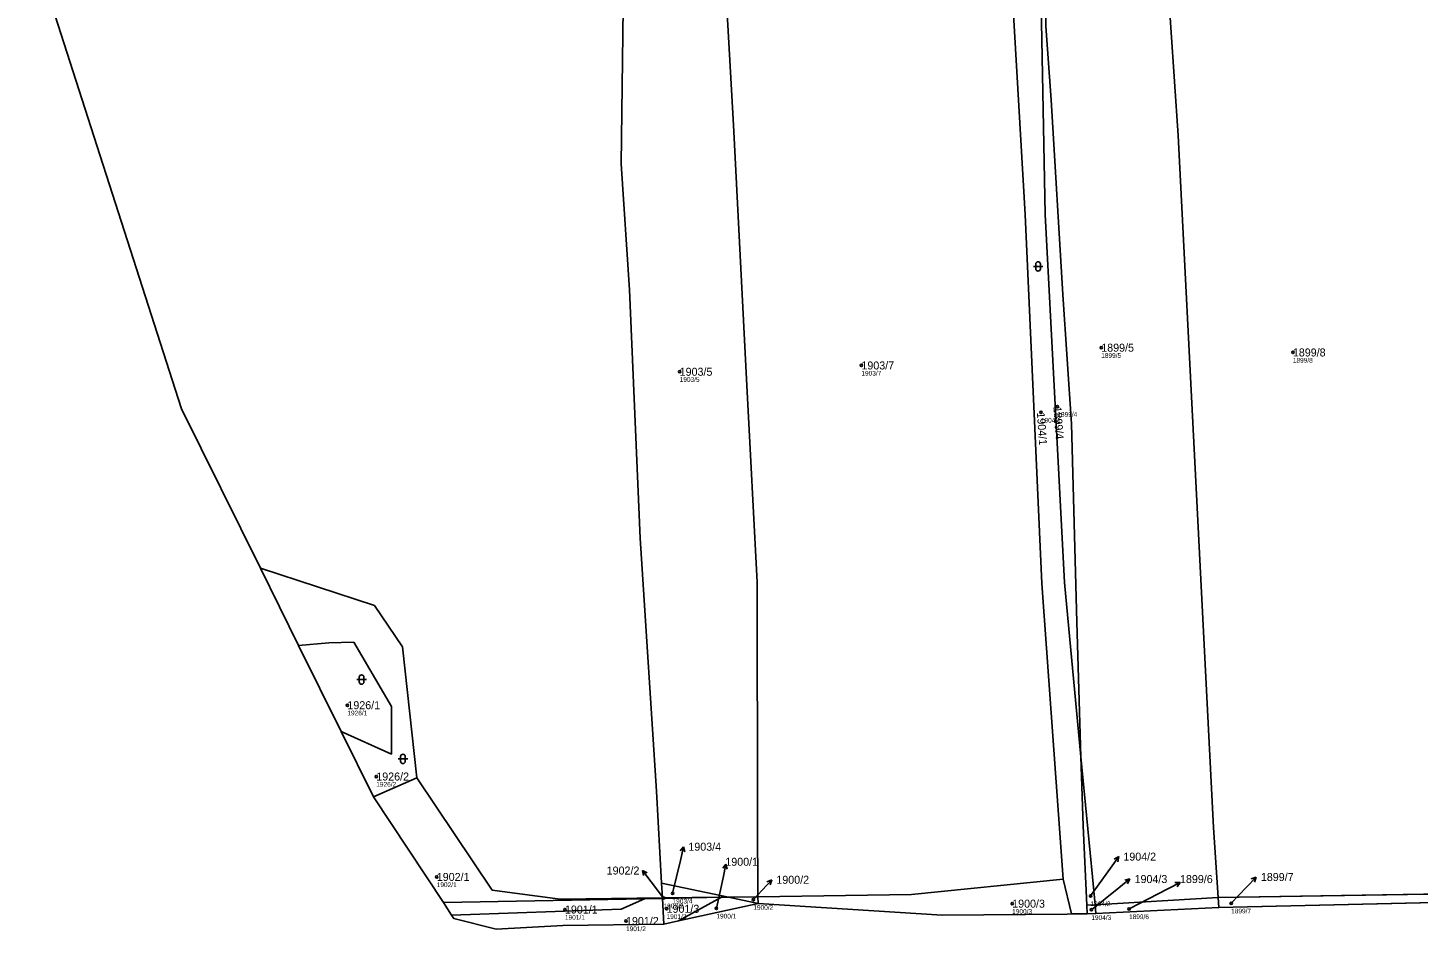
# Model space of a CAD drawing. Extents: x -762274 to -759271, y -1061928 to -1059060.
# Drawn here: x -761316.5 to -761021.1, y -1061900.2 to -1061708.2 of the extents above; entities that cross this region are included whole.
import ezdxf

# ---------------------------------------------------------------- set-up
doc = ezdxf.new("R2010")
doc.units = 0
for name, color, linetype in [('Definiční body', 7, 'Continuous'), ('Hranice parcel', 7, 'Continuous'), ('Parcelní čísla', 7, 'Continuous'), ('Polygon ku', 7, 'Continuous'), ('Polygon parcely', 7, 'Continuous'), ('Pop  PČ popisy', 7, 'Continuous'), ('Značky kultur', 7, 'Continuous')]:
    doc.layers.add(name, color=color, linetype=linetype)

msp = doc.modelspace()

# ---------------------------------------------------------------- linework, layer by layer
at = {"layer": 'Definiční body'}
for centre in [(-761088.47, -1061776.16), (-761047.76, -1061777.17), (-761139.42, -1061779.93), (-761178.03, -1061781.27), (-761101.29, -1061789.91), (-761097.79, -1061788.68), (-761248.62, -1061852.13), (-761242.48, -1061867.28), (-761229.63, -1061888.62), (-761181.45, -1061893.12), (-761179.54, -1061892.1), (-761162.38, -1061893.44), (-761090.75, -1061892.67), (-761202.4, -1061895.55), (-761180.81, -1061895.39), (-761170.22, -1061895.29), (-761107.39, -1061894.3), (-761090.57, -1061895.6), (-761082.57, -1061895.42), (-761060.87, -1061894.2), (-761189.43, -1061897.98)]:
    msp.add_circle(centre, 0.25, dxfattribs=at)
at = {"layer": 'Hranice parcel'}
for p, q in [((-761267.1, -1061823.02), (-761258.98, -1061839.43)), ((-761258.98, -1061839.43), (-761249.94, -1061857.7)), ((-761249.94, -1061857.7), (-761243.06, -1061871.62)), ((-761233.9, -1061867.56), (-761243.06, -1061871.62)), ((-761243.06, -1061871.62), (-761228.22, -1061894.08)), ((-761181.71, -1061893.08), (-761181.88, -1061889.92)), ((-761167.65, -1061892.92), (-761181.88, -1061889.92)), ((-761094.82, -1061896.49), (-761096.54, -1061889.08)), ((-761181.7, -1061893.19), (-761185.51, -1061893.26)), ((-761169.16, -1061892.94), (-761181.71, -1061893.08)), ((-761181.7, -1061893.19), (-761181.71, -1061893.08)), ((-761169.16, -1061892.94), (-761181.7, -1061893.19)), ((-761181.41, -1061898.63), (-761181.7, -1061893.19)), ((-761169.16, -1061892.94), (-761178.26, -1061897.94)), ((-761167.65, -1061892.92), (-761169.16, -1061892.94)), ((-761161.39, -1061892.83), (-761167.65, -1061892.92)), ((-761161.38, -1061894.24), (-761167.65, -1061892.92)), ((-761161.38, -1061894.24), (-761161.39, -1061892.83)), ((-761089.79, -1061894.52), (-761063.66, -1061892.96)), ((-761002.51, -1061892.03), (-761063.66, -1061892.96)), ((-761063.52, -1061895.09), (-761063.66, -1061892.96)), ((-761185.51, -1061893.26), (-761228.22, -1061894.08)), ((-761228.22, -1061894.08), (-761226.49, -1061896.71)), ((-761178.26, -1061897.94), (-761161.38, -1061894.24)), ((-761091.56, -1061894.63), (-761089.79, -1061894.52)), ((-761091.47, -1061896.46), (-761091.56, -1061894.63)), ((-761089.79, -1061894.52), (-761089.62, -1061896.37)), ((-761089.62, -1061896.37), (-761063.52, -1061895.09)), ((-761063.52, -1061895.09), (-761002.45, -1061893.72)), ((-761226.49, -1061896.71), (-761226.02, -1061897.42)), ((-761181.41, -1061898.63), (-761178.26, -1061897.94)), ((-761095.71, -1061896.5), (-761094.82, -1061896.49)), ((-761094.82, -1061896.49), (-761091.47, -1061896.46)), ((-761091.47, -1061896.46), (-761089.62, -1061896.37))]:
    msp.add_line(p, q, dxfattribs=at)
for points in [[(-761063.66, -1061892.96), (-761064.63, -1061878.08), (-761072.16, -1061731.07), (-761074.46, -1061696.59), (-761071.98, -1061668.91), (-761059.98, -1061620.55), (-761058.89, -1061612.82), (-761058.32, -1061607.61)], [(-761313.39, -1061653.52), (-761316.51, -1061687.51), (-761283.85, -1061789.16), (-761267.1, -1061823.02)], [(-761092.78, -1061863.12), (-761093.63, -1061834.46), (-761094.76, -1061792.37), (-761096.61, -1061764.83), (-761099.12, -1061723.49), (-761100.25, -1061707.86), (-761099.69, -1061677.16), (-761099.41, -1061656.22)], [(-761102.05, -1061658.62), (-761100.39, -1061747.85), (-761096.31, -1061826.04), (-761092.78, -1061863.12)], [(-761096.54, -1061889.08), (-761101.11, -1061826.24), (-761104.6, -1061747.82), (-761109.61, -1061662.7)], [(-761161.39, -1061892.83), (-761161.51, -1061876.46), (-761161.57, -1061826.01), (-761163.76, -1061784.16), (-761166.56, -1061728.9), (-761168.43, -1061696.31)], [(-761181.88, -1061889.92), (-761182.93, -1061870.4), (-761186.4, -1061816.61), (-761188.71, -1061763.85), (-761190.47, -1061737.09), (-761190.05, -1061704.07)], [(-761267.1, -1061823.02), (-761242.87, -1061830.97), (-761236.94, -1061839.7), (-761233.9, -1061867.56)], [(-761249.94, -1061857.7), (-761239.25, -1061862.51), (-761239.25, -1061852.4), (-761247.28, -1061838.73), (-761252.56, -1061838.88), (-761258.98, -1061839.43)], [(-761091.56, -1061894.63), (-761092.34, -1061877.75), (-761092.78, -1061863.12)], [(-761092.78, -1061863.12), (-761090.35, -1061888.58), (-761089.79, -1061894.52)], [(-761181.71, -1061893.08), (-761203.45, -1061893.32), (-761217.86, -1061891.4), (-761233.9, -1061867.56)], [(-761096.54, -1061889.08), (-761128.75, -1061892.38), (-761161.39, -1061892.83)], [(-761226.49, -1061896.71), (-761190.44, -1061895.49), (-761185.51, -1061893.26)], [(-761161.38, -1061894.24), (-761122.29, -1061896.72), (-761095.71, -1061896.5)], [(-761226.02, -1061897.42), (-761217, -1061899.73), (-761202.86, -1061898.92), (-761181.41, -1061898.63)]]:
    msp.add_lwpolyline(points, dxfattribs=at)
at = {"layer": 'Polygon ku'}
msp.add_lwpolyline([(-761316.51, -1061687.51), (-761283.85, -1061789.16), (-761267.1, -1061823.02), (-761258.98, -1061839.43), (-761249.94, -1061857.7), (-761243.06, -1061871.62), (-761228.22, -1061894.08), (-761226.49, -1061896.71), (-761226.02, -1061897.42), (-761217, -1061899.73), (-761202.86, -1061898.92), (-761181.41, -1061898.63), (-761178.26, -1061897.94), (-761161.38, -1061894.24), (-761122.29, -1061896.72), (-761095.71, -1061896.5), (-761094.82, -1061896.49), (-761091.47, -1061896.46), (-761089.62, -1061896.37), (-761063.52, -1061895.09), (-761002.45, -1061893.72)], dxfattribs=at)
at = {"layer": 'Polygon parcely'}
for points in [[(-761044.12, -1061559.27), (-761045.1, -1061566.4), (-761047.31, -1061587.52), (-761058.32, -1061607.61), (-761058.89, -1061612.82), (-761059.98, -1061620.55), (-761071.98, -1061668.91), (-761074.46, -1061696.59), (-761072.16, -1061731.07), (-761064.63, -1061878.08), (-761063.66, -1061892.96), (-761002.51, -1061892.03), (-761004.08, -1061850.42), (-761009.96, -1061748.2), (-761013.74, -1061695.3), (-761012.97, -1061642.53), (-761006.53, -1061588.18), (-761002.76, -1061560.28), (-760991.76, -1061492.45), (-760988.08, -1061451.3), (-761035.65, -1061522.1)], [(-761242.87, -1061830.97), (-761236.94, -1061839.7), (-761233.9, -1061867.56), (-761217.86, -1061891.4), (-761203.45, -1061893.32), (-761181.71, -1061893.08), (-761181.88, -1061889.92), (-761182.93, -1061870.4), (-761186.4, -1061816.61), (-761188.71, -1061763.85), (-761190.47, -1061737.09), (-761190.05, -1061704.07), (-761190.2, -1061698.33), (-761191.06, -1061690.17), (-761194.21, -1061690.4), (-761194.56, -1061685.89), (-761210.5, -1061606.43), (-761255.24, -1061627.95), (-761313.39, -1061653.52), (-761316.51, -1061687.51), (-761283.85, -1061789.16), (-761267.1, -1061823.02)], [(-761064.63, -1061878.08), (-761072.16, -1061731.07), (-761074.46, -1061696.59), (-761071.98, -1061668.91), (-761059.98, -1061620.55), (-761058.89, -1061612.82), (-761058.32, -1061607.61), (-761066.78, -1061623.04), (-761086.58, -1061644.57), (-761099.41, -1061656.22), (-761099.69, -1061677.16), (-761100.25, -1061707.86), (-761099.12, -1061723.49), (-761096.61, -1061764.83), (-761094.76, -1061792.37), (-761093.63, -1061834.46), (-761092.78, -1061863.12), (-761090.35, -1061888.58), (-761089.79, -1061894.52), (-761063.66, -1061892.96)], [(-761100.39, -1061747.85), (-761096.31, -1061826.04), (-761092.78, -1061863.12), (-761093.63, -1061834.46), (-761094.76, -1061792.37), (-761096.61, -1061764.83), (-761099.12, -1061723.49), (-761100.25, -1061707.86), (-761099.69, -1061677.16), (-761099.41, -1061656.22), (-761102.05, -1061658.62)], [(-761091.56, -1061894.63), (-761092.34, -1061877.75), (-761092.78, -1061863.12), (-761096.31, -1061826.04), (-761100.39, -1061747.85), (-761102.05, -1061658.62), (-761109.61, -1061662.7), (-761104.6, -1061747.82), (-761101.11, -1061826.24), (-761096.54, -1061889.08), (-761094.82, -1061896.49), (-761091.47, -1061896.46)], [(-761101.11, -1061826.24), (-761104.6, -1061747.82), (-761109.61, -1061662.7), (-761135.97, -1061682.75), (-761163.12, -1061694.43), (-761168.43, -1061696.31), (-761166.56, -1061728.9), (-761163.76, -1061784.16), (-761161.57, -1061826.01), (-761161.51, -1061876.46), (-761161.39, -1061892.83), (-761128.75, -1061892.38), (-761096.54, -1061889.08)], [(-761161.39, -1061892.83), (-761161.51, -1061876.46), (-761161.57, -1061826.01), (-761163.76, -1061784.16), (-761166.56, -1061728.9), (-761168.43, -1061696.31), (-761190.05, -1061704.07), (-761190.47, -1061737.09), (-761188.71, -1061763.85), (-761186.4, -1061816.61), (-761182.93, -1061870.4), (-761181.88, -1061889.92), (-761167.65, -1061892.92)], [(-761243.06, -1061871.62), (-761233.9, -1061867.56), (-761236.94, -1061839.7), (-761242.87, -1061830.97), (-761267.1, -1061823.02), (-761258.98, -1061839.43), (-761252.56, -1061838.88), (-761247.28, -1061838.73), (-761239.25, -1061852.4), (-761239.25, -1061862.51), (-761249.94, -1061857.7)], [(-761247.28, -1061838.73), (-761252.56, -1061838.88), (-761258.98, -1061839.43), (-761249.94, -1061857.7), (-761239.25, -1061862.51), (-761239.25, -1061852.4)], [(-761089.79, -1061894.52), (-761090.35, -1061888.58), (-761092.78, -1061863.12), (-761092.34, -1061877.75), (-761091.56, -1061894.63)], [(-761243.06, -1061871.62), (-761228.22, -1061894.08), (-761185.51, -1061893.26), (-761181.7, -1061893.19), (-761181.71, -1061893.08), (-761203.45, -1061893.32), (-761217.86, -1061891.4), (-761233.9, -1061867.56)], [(-761167.65, -1061892.92), (-761181.88, -1061889.92), (-761181.71, -1061893.08), (-761169.16, -1061892.94)], [(-761094.82, -1061896.49), (-761096.54, -1061889.08), (-761128.75, -1061892.38), (-761161.39, -1061892.83), (-761161.38, -1061894.24), (-761122.29, -1061896.72), (-761095.71, -1061896.5)], [(-761181.41, -1061898.63), (-761181.7, -1061893.19), (-761185.51, -1061893.26), (-761190.44, -1061895.49), (-761226.49, -1061896.71), (-761226.02, -1061897.42), (-761217, -1061899.73), (-761202.86, -1061898.92)], [(-761169.16, -1061892.94), (-761181.71, -1061893.08), (-761181.7, -1061893.19)], [(-761178.26, -1061897.94), (-761169.16, -1061892.94), (-761181.7, -1061893.19), (-761181.41, -1061898.63)], [(-761161.38, -1061894.24), (-761167.65, -1061892.92), (-761169.16, -1061892.94), (-761178.26, -1061897.94)], [(-761161.39, -1061892.83), (-761167.65, -1061892.92), (-761161.38, -1061894.24)], [(-761089.79, -1061894.52), (-761089.62, -1061896.37), (-761063.52, -1061895.09), (-761063.66, -1061892.96)], [(-761002.45, -1061893.72), (-761002.51, -1061892.03), (-761063.66, -1061892.96), (-761063.52, -1061895.09)], [(-761226.49, -1061896.71), (-761190.44, -1061895.49), (-761185.51, -1061893.26), (-761228.22, -1061894.08)], [(-761089.62, -1061896.37), (-761089.79, -1061894.52), (-761091.56, -1061894.63), (-761091.47, -1061896.46)]]:
    msp.add_lwpolyline(points, close=True, dxfattribs=at)
at = {"layer": 'Pop  PČ popisy'}
for p, q in [((-761177.2, -1061882.2), (-761177.92, -1061883.06)), ((-761177.88, -1061885.12), (-761177.2, -1061882.2)), ((-761177.2, -1061882.2), (-761176.94, -1061883.28)), ((-761086.51, -1061886.74), (-761084.75, -1061884.31)), ((-761084.75, -1061884.31), (-761085.74, -1061884.83)), ((-761084.75, -1061884.31), (-761084.93, -1061885.42)), ((-761184.11, -1061889.64), (-761185.92, -1061887.24)), ((-761185.92, -1061887.24), (-761184.91, -1061887.74)), ((-761185.92, -1061887.24), (-761185.71, -1061888.34)), ((-761179.54, -1061892.1), (-761177.88, -1061885.12)), ((-761168.2, -1061885.91), (-761168.89, -1061886.78)), ((-761168.82, -1061888.84), (-761168.2, -1061885.91)), ((-761168.2, -1061885.91), (-761167.91, -1061886.99)), ((-761090.75, -1061892.67), (-761086.51, -1061886.74)), ((-761181.45, -1061893.12), (-761184.11, -1061889.64)), ((-761170.22, -1061895.29), (-761168.82, -1061888.84)), ((-761160.52, -1061891.43), (-761158.47, -1061889.24)), ((-761158.47, -1061889.24), (-761159.52, -1061889.63)), ((-761158.47, -1061889.24), (-761158.79, -1061890.31)), ((-761084.73, -1061890.94), (-761082.4, -1061889.05)), ((-761082.4, -1061889.05), (-761083.49, -1061889.29)), ((-761082.4, -1061889.05), (-761082.86, -1061890.07)), ((-761074.36, -1061891.18), (-761071.69, -1061889.82)), ((-761071.69, -1061889.82), (-761072.81, -1061889.83)), ((-761071.69, -1061889.82), (-761072.35, -1061890.72)), ((-761057.63, -1061890.81), (-761055.55, -1061888.65)), ((-761055.55, -1061888.65), (-761056.6, -1061889.02)), ((-761055.55, -1061888.65), (-761055.88, -1061889.72)), ((-761162.38, -1061893.44), (-761160.52, -1061891.43)), ((-761090.57, -1061895.6), (-761084.73, -1061890.94)), ((-761082.57, -1061895.42), (-761074.36, -1061891.18)), ((-761060.87, -1061894.2), (-761057.63, -1061890.81))]:
    msp.add_line(p, q, dxfattribs=at)
at = {"layer": 'Značky kultur'}
for p, q in [((-761102.89, -1061758.89), (-761100.89, -1061758.89)), ((-761102.39, -1061758.39), (-761102.39, -1061759.39)), ((-761101.39, -1061759.39), (-761101.39, -1061758.39)), ((-761246.59, -1061846.68), (-761244.59, -1061846.68)), ((-761246.09, -1061846.18), (-761246.09, -1061847.18)), ((-761245.09, -1061847.18), (-761245.09, -1061846.18)), ((-761237.81, -1061863.53), (-761235.81, -1061863.53)), ((-761237.31, -1061863.03), (-761237.31, -1061864.03)), ((-761236.31, -1061864.03), (-761236.31, -1061863.03))]:
    msp.add_line(p, q, dxfattribs=at)
for centre, start, end in [((-761101.89, -1061758.39), 0, 180), ((-761101.89, -1061759.39), 180, 359.9879), ((-761245.59, -1061846.18), 0, 180), ((-761245.59, -1061847.18), 180, 359.9879), ((-761236.81, -1061863.03), 0, 180), ((-761236.81, -1061864.03), 180, 359.9879)]:
    msp.add_arc(centre, 0.5, start, end, dxfattribs=at)

# ---------------------------------------------------------------- texts
at = {"layer": 'Definiční body'}
for s, p in [('1899/5', (-761088.47, -1061778.32)), ('1899/8', (-761047.76, -1061779.33)), ('1903/5', (-761178.03, -1061783.43)), ('1903/7', (-761139.42, -1061782.09)), ('1899/4', (-761097.79, -1061790.84)), ('1904/1', (-761101.29, -1061792.07)), ('1926/1', (-761248.62, -1061854.29)), ('1926/2', (-761242.48, -1061869.44)), ('1902/1', (-761229.63, -1061890.78)), ('1903/4', (-761179.54, -1061894.26)), ('1902/2', (-761181.45, -1061895.28)), ('1900/2', (-761162.38, -1061895.6)), ('1900/3', (-761107.39, -1061896.46)), ('1904/2', (-761090.75, -1061894.83)), ('1899/7', (-761060.87, -1061896.36)), ('1901/1', (-761202.4, -1061897.71)), ('1901/2', (-761189.43, -1061900.14)), ('1901/3', (-761180.81, -1061897.55)), ('1900/1', (-761170.22, -1061897.45)), ('1904/3', (-761090.57, -1061897.76)), ('1899/6', (-761082.57, -1061897.58))]:
    msp.add_text(s, height=1, dxfattribs=at).set_placement(p)
at = {"layer": 'Parcelní čísla'}
for s, p in [('1899/5', (-761088.47, -1061777.01)), ('1899/8', (-761047.76, -1061778.02)), ('1903/5', (-761178.03, -1061782.12)), ('1903/7', (-761139.42, -1061780.78)), ('1926/1', (-761248.62, -1061852.98)), ('1926/2', (-761242.48, -1061868.13)), ('1903/4', (-761176.18, -1061883.05)), ('1904/2', (-761083.77, -1061885.15)), ('1902/2', (-761193.54, -1061888.11)), ('1900/1', (-761168.33, -1061886.25)), ('1902/1', (-761229.63, -1061889.47)), ('1900/2', (-761157.49, -1061890.07)), ('1904/3', (-761081.39, -1061889.92)), ('1899/6', (-761071.74, -1061889.92)), ('1899/7', (-761054.56, -1061889.49)), ('1901/1', (-761202.4, -1061896.4)), ('1901/3', (-761180.81, -1061896.24)), ('1900/3', (-761107.39, -1061895.15)), ('1901/2', (-761189.43, -1061898.83))]:
    msp.add_text(s, height=1.7, dxfattribs=at).set_placement(p)
for s, p in [('1899/4', (-761098.64, -1061788.74)), ('1904/1', (-761102.14, -1061789.97))]:
    msp.add_text(s, height=1.7, rotation=274, dxfattribs=at).set_placement(p)

doc.saveas('drawing.dxf')
